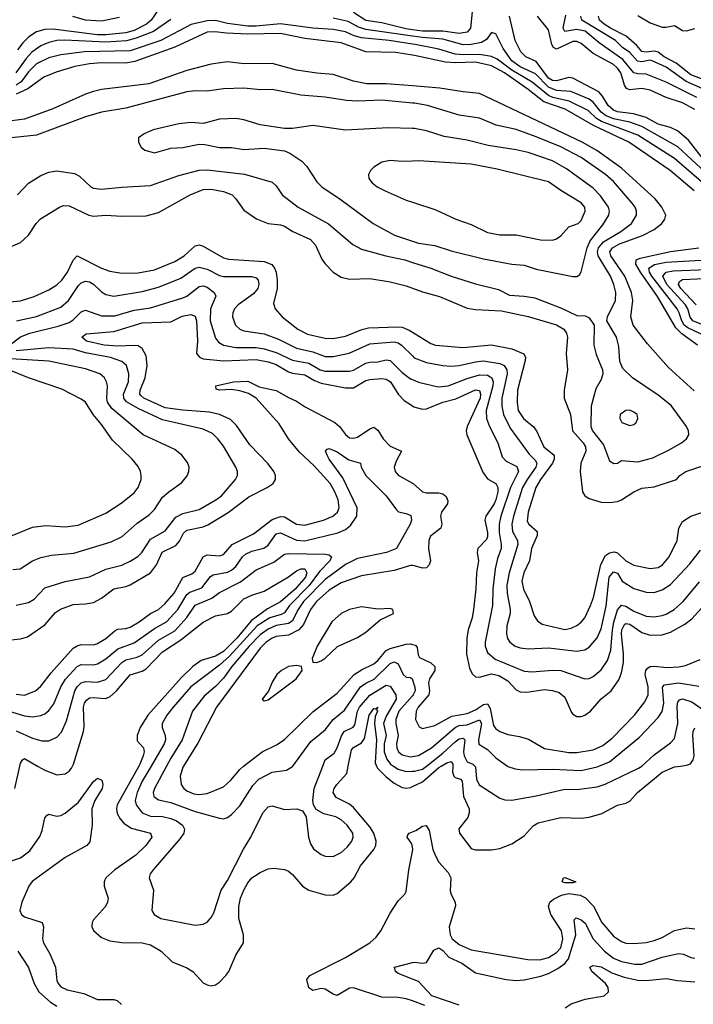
# Model space of a CAD drawing. Header units: inches. Extents: x 1305375 to 1407406, y 744550 to 841633.
# Tile 393 of 509: x 1368067 to 1371383, y 818828 to 823672. Entities that reach past the tile are written whole.
import ezdxf

# ---------------------------------------------------------------- set-up
doc = ezdxf.new("R2010")
doc.units = ezdxf.units.IN
doc.header["$MEASUREMENT"] = 0
for name, color, linetype in [('B3861', 7, 'Continuous'), ('B3862', 7, 'Continuous'), ('B3871', 7, 'Continuous'), ('B3872', 7, 'Continuous')]:
    doc.layers.add(name, color=color, linetype=linetype)

msp = doc.modelspace()

# ---------------------------------------------------------------- linework, layer by layer
at = {"layer": 'B3861', "color": 5}
for points, elevation in [([(1368043.5, 819890), (1368066.9, 820000)], 1220), ([(1368154.9, 820000), (1368190, 819979.5), (1368250, 819957.6), (1368290, 819962.6), (1368310, 819975.5), (1368321.9, 819990), (1368326.9, 820000)], 1220), ([(1368653, 820000), (1368546.8, 819810), (1368543.8, 819790), (1368547.1, 819767.1), (1368560.7, 819740.7), (1368579.2, 819719.2), (1368615.4, 819695.4), (1368710.6, 819670.6), (1368717.7, 819650), (1368687.3, 819610), (1368638.8, 819561.2), (1368534.3, 819490), (1368491.2, 819450), (1368482.2, 819430), (1368482.2, 819410), (1368502.8, 819350), (1368499.7, 819330), (1368489.3, 819310), (1368430, 819243.1), (1368423.7, 819230), (1368422.1, 819210), (1368430, 819191.8), (1368470, 819157), (1368510, 819140.9), (1368570, 819131.5), (1368670, 819131.2), (1368710, 819120.1), (1368762.7, 819090), (1368817.8, 819037.8), (1368890, 819007.6), (1368918.4, 818990), (1368970, 818934.4), (1368990, 818923.1), (1369010, 818919.5), (1369030, 818924.6), (1369050, 818937.4), (1369081.4, 818970), (1369096, 818990), (1369129.9, 819070.1), (1369167.8, 819130), (1369169, 819170), (1369146.1, 819250), (1369145.5, 819310), (1369153.9, 819350), (1369169.9, 819390), (1369190, 819426.4), (1369210, 819450.2), (1369250, 819476.9), (1369290, 819494.9), (1369317.5, 819497.5), (1369370, 819491.6), (1369390, 819482.8), (1369410, 819466.7), (1369459.6, 819410), (1369490, 819390.2), (1369570, 819366), (1369610, 819364.2), (1369630, 819373.8), (1369697.1, 819430), (1369713.6, 819450), (1369745.2, 819510), (1369810.5, 819590), (1369819.9, 819610), (1369822.2, 819630), (1369809.9, 819670), (1369790, 819701.5), (1369710, 819796.1), (1369690, 819812.3), (1369624.9, 819844.9), (1369609.4, 819870), (1369614.5, 819890), (1369627.2, 819910), (1369676.5, 819963.5), (1369684.1, 820000)], 1220), ([(1368713.5, 820000), (1368670, 819925.9), (1368644.2, 819870), (1368635.3, 819830), (1368639.9, 819810), (1368670.1, 819770.1), (1368710, 819753.5), (1368770, 819751.4), (1368810, 819741.9), (1368838.4, 819730), (1368868.6, 819710), (1368878.4, 819690), (1368874.3, 819670), (1368856.9, 819643.1), (1368723.6, 819490), (1368709.1, 819470), (1368703.6, 819450), (1368725.3, 819390), (1368718, 819290), (1368728.5, 819270), (1368760.7, 819250), (1368930, 819217.8), (1368970, 819222), (1368990, 819232), (1369010, 819254.4), (1369021.7, 819278.3), (1369059.1, 819390), (1369090, 819437.2), (1369168.7, 819591.3), (1369205.2, 819650), (1369264.4, 819770), (1369290, 819799.6), (1369310, 819804.7), (1369370, 819786.9), (1369430.2, 819790.2), (1369459.5, 819779.5), (1369477.4, 819750), (1369488.6, 819650), (1369498.3, 819618.2), (1369513.5, 819593.5), (1369550, 819564.9), (1369570, 819556.9), (1369610, 819555.6), (1369650, 819575.6), (1369678.4, 819601.6), (1369701.4, 819630), (1369709.1, 819650), (1369707.5, 819670), (1369678.1, 819710), (1369650, 819735.2), (1369623, 819750), (1369564.7, 819764.7), (1369527, 819787), (1369513.8, 819810), (1369510.6, 819830), (1369516.9, 819890), (1369558.5, 820000)], 1240), ([(1368788.9, 820000), (1368730.1, 819890), (1368724.2, 819870), (1368727.6, 819850), (1368750, 819833.5), (1368810, 819821.3), (1368930, 819776.5), (1369050, 819743.6), (1369070, 819740.3), (1369090, 819747.2), (1369110, 819762), (1369150, 819805.2), (1369215.1, 819904.9), (1369244.6, 819935.4), (1369310, 819969.4), (1369379.9, 819980.1), (1369410, 819998), (1369411.5, 820000)], 1260), ([(1368873.2, 820000), (1368870, 819994.8), (1368856.8, 819950), (1368860.8, 819910), (1368874.8, 819890), (1368890, 819878.4), (1368924.3, 819864.3), (1368950, 819860.3), (1368990, 819864.8), (1369070, 819897.5), (1369106.9, 819930), (1369150, 819982.5), (1369169, 820000)], 1280), ([(1369823.6, 820000), (1369828.5, 819990), (1369870, 819947.2), (1369910, 819916.3), (1369950, 819894.3), (1369970, 819891.1), (1369990, 819895.3), (1370000, 819899.9)], 1220), ([(1369907.4, 820000), (1369930, 819984.6), (1369970, 819973.8), (1370000, 819974.3)], 1240), ([(1367996.7, 819523.3), (1368070.9, 819549.1), (1368116.1, 819583.9), (1368165.7, 819654.3), (1368177.3, 819682.7), (1368190, 819745.7), (1368201.9, 819758.1), (1368210, 819763.8), (1368250, 819753.4), (1368270, 819756.3), (1368290, 819768.5), (1368356.9, 819823.2), (1368430, 819924.6), (1368450, 819940.6), (1368471.3, 819931.3), (1368475.3, 819910), (1368472.2, 819890), (1368436.3, 819830), (1368421.9, 819790), (1368423.6, 819710), (1368411.8, 819628.2), (1368396.6, 819610), (1368290, 819549.7), (1368127.7, 819432.3), (1368111.5, 819410), (1368077, 819330), (1368067.5, 819290), (1368075, 819270), (1368090, 819258.2), (1368177.2, 819230), (1368184.6, 819210), (1368179, 819150), (1368184, 819130), (1368215.6, 819075.6), (1368242.6, 819010), (1368250, 818945.5), (1368255.4, 818930), (1368270, 818914), (1368300, 818900), (1368382, 818882), (1368450, 818852.3), (1368530, 818851.6), (1368547, 818847), (1368567.8, 818827.8)], 1180), ([(1370000, 819601.8), (1369997.4, 819617.4), (1369974.5, 819650), (1369978, 819662), (1369984.5, 819670), (1370000, 819676.4)], 1180), ([(1370000, 818844.4), (1369970, 818855.5), (1369930, 818861.9), (1369850, 818862.6), (1369710, 818909.9), (1369690, 818907), (1369630, 818871.9), (1369610, 818877.6), (1369570, 818903.2), (1369550, 818905.6), (1369510, 818895.7), (1369490, 818909.8), (1369479.8, 818950), (1369495.4, 818970), (1369670, 819057.8), (1369790.3, 819129.7), (1369821.8, 819158.2), (1369844.6, 819190), (1369890, 819275.8), (1369930, 819337.1), (1369962.9, 819370), (1369970, 819382.8), (1369983.2, 819490), (1370000, 819579.7)], 1180), ([(1368058, 819090), (1368110, 819008.5), (1368138.5, 818930), (1368160.7, 818890), (1368218.1, 818838.1), (1368250, 818818.4)], 1160), ([(1370000, 818951.5), (1369930, 818979.3), (1369917.3, 818990), (1369911.8, 819010), (1370000, 819033.5)], 1160)]:
    msp.add_lwpolyline(points, dxfattribs=dict(at, elevation=elevation))
at = {"layer": 'B3862', "color": 5}
for points, elevation in [([(1368750, 823721.7), (1368713.6, 823670), (1368690.5, 823650), (1368630, 823619.3), (1368590, 823607.3), (1368490, 823596.9), (1368450, 823597.5), (1368230, 823625.1), (1368190, 823623.3), (1368150, 823612.4), (1368112.1, 823587.9), (1368081.6, 823558.4), (1368055.7, 823524.3)], 1320), ([(1368810, 823672.5), (1368726.1, 823613.9), (1368639.6, 823580.4), (1368592.2, 823567.8), (1368490, 823561.5), (1368289, 823571), (1368250, 823568.9), (1368210, 823559.4), (1368170, 823542.8), (1368127, 823513), (1368098.4, 823481.6), (1368047.1, 823410)], 1340), ([(1370000, 823552.2), (1369886, 823570), (1369750, 823583.3), (1369713.2, 823593.2), (1369670, 823611.9), (1369610, 823623.6), (1369510, 823629.7), (1369350, 823651.9), (1369230, 823640.3), (1369190, 823640.9), (1369090, 823653.9), (1369030, 823667.8), (1368990, 823667.2), (1368911.2, 823648.8), (1368761.9, 823570), (1368610, 823519.5), (1368386, 823514), (1368270, 823499.7), (1368210, 823485.1), (1368150, 823454.4), (1368110, 823414.8), (1368073.1, 823366.9), (1368050, 823350.2)], 1360), ([(1368557.6, 823682.4), (1368470, 823664.6), (1368390, 823669), (1368328.3, 823688.3)], 1280), ([(1370000, 823591.4), (1369770, 823624.4), (1369735.2, 823635.2), (1369683.3, 823663.3), (1369610, 823679.5)], 1340), ([(1370000, 823622.3), (1369967.2, 823627.2), (1369850, 823656.1), (1369770, 823668.4), (1369710, 823708)], 1320), ([(1370000, 823497.2), (1369918, 823510), (1369770, 823513.4), (1369650, 823558.9), (1369470, 823578.9), (1369350, 823604.4), (1369190, 823601), (1369084.9, 823604.9), (1369027, 823613), (1368990.3, 823610), (1368830, 823536.8), (1368633.8, 823466.2), (1368590, 823458.1), (1368470, 823459.3), (1368410, 823455.2), (1368338.6, 823441.4), (1368245.4, 823414.6), (1368185.4, 823390), (1368107.4, 823332.6), (1368050, 823306.3)], 1380), ([(1370000, 823346.1), (1369870, 823355.9), (1369776.3, 823356.3), (1369709.2, 823369.2), (1369610, 823402), (1369530, 823408.8), (1369430, 823424.3), (1369310, 823456.4), (1369170, 823455.5), (1369090, 823464), (1369010, 823452.8), (1368890, 823422.3), (1368703.1, 823356.9), (1368470, 823328), (1368430, 823319.4), (1368390, 823305.7), (1368230, 823234), (1368090, 823182.3), (1367990, 823169.9)], 1420), ([(1370000, 823262), (1369850, 823275.7), (1369731.9, 823271.9), (1369674.9, 823274.9), (1369570, 823290.5), (1369450, 823301.3), (1369310, 823328.1), (1369252.4, 823327.6), (1369170, 823335), (1369070, 823331.2), (1368990, 823321), (1368930, 823322.6), (1368890, 823317), (1368590, 823237.2), (1368470, 823216.7), (1368390, 823194.9), (1368150, 823103.4), (1368010, 823089.1)], 1440), ([(1370000, 823136.7), (1369880.8, 823139.2), (1369670, 823128.4), (1369510, 823150.8), (1369410, 823137.2), (1369370, 823136.8), (1369250, 823154.8), (1369170, 823179.8), (1369130, 823185.1), (1369050, 823183.1), (1368970, 823161.5), (1368910, 823166.4), (1368850, 823160.3), (1368724, 823130), (1368678.8, 823110), (1368651.3, 823090), (1368651.3, 823070), (1368664.7, 823044.7), (1368682, 823030), (1368730, 823017), (1368810, 823039.6), (1368870, 823043.2), (1368950, 823059.7), (1368978.5, 823058.5), (1369050, 823043.5), (1369110, 823043.2), (1369170, 823032.9), (1369270, 823040.6), (1369370, 823027.2), (1369395.9, 823015.9), (1369456.3, 822976.3), (1369480.2, 822950), (1369530, 822874.3), (1369554.3, 822850), (1369650, 822786), (1369806.3, 822670), (1369912.5, 822612.5), (1370000, 822582.6)], 1460), ([(1370000, 822976.6), (1369950, 822973.6), (1369890, 822978.5), (1369850, 822971.1), (1369810, 822946), (1369794, 822930), (1369783.7, 822910), (1369785.7, 822890), (1369801.1, 822870), (1369827.2, 822850), (1369865.3, 822830), (1369970, 822784.4), (1370000, 822774.5)], 1480), ([(1368056.2, 822810), (1368110, 822867.1), (1368170, 822905.1), (1368210, 822921.7), (1368250, 822928.2), (1368335.7, 822915.7), (1368361.6, 822901.6), (1368416.5, 822850), (1368430, 822842.6), (1368470, 822837.7), (1368570, 822848.8), (1368710, 822855.7), (1368850, 822905.3), (1368950, 822931.2), (1368990, 822933.3), (1369172.7, 822912.7), (1369310, 822872.3), (1369330, 822855.3), (1369358.9, 822810), (1369437.3, 822750), (1369587.2, 822667.2), (1369706.5, 822566.5), (1369750, 822543.8), (1369869.6, 822509.6), (1369963.1, 822490), (1370000, 822478)], 1440), ([(1367990, 822540.9), (1368070, 822575.2), (1368110, 822612.6), (1368147.3, 822670), (1368168.5, 822691.5), (1368262.9, 822750), (1368282.5, 822757.5), (1368310, 822756.5), (1368407.2, 822710), (1368430, 822705.3), (1368490.1, 822710.1), (1368570, 822705.5), (1368690, 822707.3), (1368750, 822723.9), (1368906.6, 822810), (1368970, 822837.3), (1369010, 822838.5), (1369070, 822826.1), (1369113.2, 822810), (1369131.4, 822791.4), (1369170, 822734.4), (1369232.2, 822692.2), (1369290, 822670.1), (1369350, 822663.1), (1369370, 822656.2), (1369411.3, 822630), (1369498, 822590), (1369522.7, 822562.7), (1369554.4, 822494.4), (1369570.7, 822470.7), (1369610.1, 822430.1), (1369650, 822404.6), (1369690, 822395.7), (1369790, 822398), (1369890, 822382.1), (1369970, 822362.4), (1370000, 822351.5)], 1420), ([(1367868.6, 822271.4), (1368070, 822289.6), (1368137.4, 822310), (1368210, 822342.2), (1368250, 822367), (1368273.7, 822390), (1368301.9, 822430), (1368330, 822488.9), (1368350, 822510.2), (1368470, 822449.6), (1368510, 822434.1), (1368570, 822424.8), (1368650, 822427.3), (1368730, 822442.1), (1368830, 822482.6), (1368876.3, 822510), (1368930, 822560.2), (1368950, 822564.5), (1368970, 822558), (1369070, 822500.1), (1369094.5, 822494.5), (1369270, 822481.7), (1369307.7, 822467.7), (1369321.5, 822450), (1369329.2, 822430), (1369333.9, 822390), (1369333.7, 822350), (1369316.5, 822276.5), (1369323.6, 822250), (1369358.6, 822210), (1369435.9, 822150), (1369484.3, 822124.3), (1369570, 822104.8), (1369610, 822104.3), (1369670, 822114.7), (1369751.6, 822148.4), (1369783.2, 822156.8), (1369930, 822161.8), (1369950, 822158.7), (1369984.1, 822144.1), (1370000, 822134.4)], 1380), ([(1368050.3, 822189.7), (1368150, 822211.8), (1368270, 822257), (1368307.4, 822290), (1368356, 822364), (1368370, 822377.5), (1368390, 822385.9), (1368410, 822382.9), (1368430, 822371.2), (1368470, 822333.4), (1368490, 822320.7), (1368530, 822311.3), (1368670, 822335), (1368750, 822356.5), (1368860.2, 822399.8), (1368930, 822450.1), (1368950, 822455), (1368990, 822445.2), (1369050, 822413.7), (1369070, 822408.4), (1369210, 822408.8), (1369230, 822401.8), (1369241.2, 822390), (1369244.7, 822370), (1369238.8, 822350), (1369216.9, 822323.1), (1369141.8, 822270), (1369124.1, 822250), (1369116, 822230), (1369113.8, 822210), (1369129.2, 822170), (1369150.1, 822150.1), (1369170, 822141.7), (1369270, 822126.5), (1369340.3, 822100.3), (1369430, 822055.5), (1369510, 822037.7), (1369570, 822015.4), (1369610, 822014.8), (1369689.2, 822030.8), (1369790, 822076.9), (1369910, 822087.8), (1369930, 822082.1), (1369947, 822070), (1370000, 822017.8)], 1360), ([(1368015.7, 822070), (1368070, 822111.8), (1368116.4, 822130), (1368255.5, 822164.5), (1368310, 822182.7), (1368330, 822195.5), (1368370, 822234.6), (1368390, 822242.4), (1368470, 822214.4), (1368534.9, 822214.9), (1368630, 822242.8), (1368710, 822253.8), (1368870, 822303.4), (1368890, 822311.9), (1368950, 822359.3), (1368970, 822362.7), (1368990, 822355.5), (1369023.5, 822330), (1369032.5, 822312.5), (1369006.8, 822250), (1369004.7, 822190), (1369030, 822106), (1369045.5, 822085.5), (1369070.3, 822070), (1369130, 822059.2), (1369230, 822059.3), (1369270, 822052.7), (1369330, 822034.1), (1369410, 821997.4), (1369490, 821981.9), (1369546.6, 821950), (1369570, 821943.4), (1369690, 821942.9), (1369710, 821948.4), (1369770, 821981.7), (1369790, 821987.7), (1369830, 821989.1), (1369870, 821998.2), (1369890, 821995.1), (1369950, 821936.8), (1369990, 821905.1), (1370000, 821901.2)], 1340), ([(1368010, 820619.4), (1368070, 820626.4), (1368104.7, 820635.3), (1368190, 820694.4), (1368243.6, 820756.4), (1368267.9, 820772.1), (1368330, 820794.6), (1368390, 820797.9), (1368430, 820805.5), (1368470, 820826.1), (1368530, 820872), (1368590, 820883.3), (1368610, 820891.7), (1368710, 820950.8), (1368739.7, 820990), (1368768, 821052), (1368834.8, 821085.2), (1368852.8, 821107.2), (1368873.5, 821146.5), (1368890, 821161.4), (1368970, 821177.7), (1368993.2, 821186.8), (1369093.2, 821246.8), (1369195.3, 821324.7), (1369285.3, 821370), (1369314.8, 821390), (1369325.7, 821410), (1369325.2, 821430), (1369317.3, 821450), (1369290, 821486.2), (1369200.4, 821580.4), (1369134.8, 821674.8), (1369104.5, 821704.5), (1369050, 821729.5), (1369001.2, 821741.2), (1368870, 821750.7), (1368783.3, 821763.3), (1368678, 821810), (1368663.4, 821823.4), (1368658.6, 821830), (1368659.9, 821850), (1368684.2, 821910), (1368693.7, 821970), (1368690, 822017.7), (1368670, 822055), (1368650, 822066.7), (1368630, 822069.9), (1368550, 822065.9), (1368482.4, 822070), (1368395.4, 822090), (1368372.6, 822110), (1368394, 822126), (1368530, 822138.3), (1368670, 822180.9), (1368810, 822186.2), (1368867.2, 822212.8), (1368910, 822222.1), (1368930, 822213.7), (1368937, 822190), (1368941.2, 822090), (1368937.3, 822030), (1368951.1, 822011.1), (1368970, 822003.9), (1369070, 821993.1), (1369230, 821999.8), (1369290, 821988.3), (1369330, 821975.7), (1369390, 821939.2), (1369410, 821932.5), (1369470, 821924.7), (1369517.2, 821897.2), (1369550, 821883.9), (1369670, 821861.3), (1369710, 821861.3), (1369770, 821896.4), (1369790, 821902.4), (1369850, 821906.4), (1369870, 821903.3), (1369891.6, 821890), (1369930, 821829.4), (1369959, 821799), (1370000, 821771.9)], 1320), ([(1368050, 820791.1), (1368110, 820804.3), (1368138.4, 820821.6), (1368190, 820876.3), (1368290, 820908.2), (1368410, 820931), (1368490.9, 820969.1), (1368570, 820988.9), (1368610, 821007.5), (1368648.3, 821031.7), (1368668.7, 821051.3), (1368710, 821116.1), (1368782.6, 821157.4), (1368835.3, 821224.7), (1368870, 821242.1), (1368950, 821261.9), (1369032.7, 821310), (1369059.5, 821330), (1369129.8, 821410), (1369138.5, 821430), (1369138.2, 821450), (1369130.7, 821470), (1369070, 821573.1), (1369042.3, 821610), (1369016, 821636), (1368970, 821657.1), (1368770, 821702.9), (1368650, 821759.6), (1368592.6, 821792.6), (1368578.8, 821810), (1368578.4, 821830), (1368601.5, 821890), (1368604.7, 821930), (1368592, 821970), (1368570.3, 821990.3), (1368513, 822010), (1368390, 822032.4), (1368330, 822050.5), (1368210, 822057.5), (1368050, 822042.2)], 1340), ([(1368033.4, 820966.6), (1368069, 820971), (1368130.5, 821009.5), (1368170, 821026), (1368222.5, 821037.5), (1368332.6, 821047.4), (1368516.3, 821103.7), (1368571.3, 821128.7), (1368644.9, 821195.1), (1368704.4, 821235.6), (1368730, 821261.6), (1368770, 821322.2), (1368801.5, 821350), (1368865.4, 821394.6), (1368891.4, 821428.6), (1368899.8, 821450), (1368900.3, 821470), (1368893.1, 821493.1), (1368865.6, 821530), (1368830, 821557.3), (1368674, 821630), (1368519.5, 821759.5), (1368499.5, 821790), (1368496.2, 821810), (1368498.5, 821870), (1368494.1, 821890), (1368484, 821910), (1368461.5, 821930), (1368390, 821954.6), (1368210, 821992.8), (1368023.3, 822003.3)], 1360), ([(1368030, 821133.9), (1368130, 821175.3), (1368195.9, 821184.1), (1368290, 821176.8), (1368354.2, 821185.8), (1368490, 821244.1), (1368566.4, 821293.6), (1368630, 821343.9), (1368650.7, 821370), (1368664.5, 821410), (1368665.1, 821430), (1368661.7, 821450), (1368650, 821473.6), (1368619.7, 821510), (1368523.7, 821603.7), (1368470, 821680.8), (1368427.6, 821730), (1368390.6, 821790), (1368370, 821805.7), (1368273.8, 821853.8), (1368110, 821910.5), (1368012.4, 821950)], 1380), ([(1368050, 820354.2), (1368090, 820349.5), (1368144.8, 820370), (1368170, 820392.8), (1368221, 820459), (1368330, 820580.1), (1368350, 820592.4), (1368370, 820597.7), (1368430, 820596.6), (1368450, 820602.7), (1368490, 820627.3), (1368534.3, 820665.7), (1368550, 820673.7), (1368590, 820676.8), (1368610, 820683.4), (1368655.4, 820710), (1368710, 820750.1), (1368750, 820771), (1368782, 820798), (1368826.9, 820850), (1368870, 820927.1), (1368914.1, 820945.9), (1368930, 820958.4), (1368970, 821030.1), (1368990, 821039.3), (1369050, 821034.4), (1369070, 821041.7), (1369112.4, 821090), (1369217.7, 821142.3), (1369310, 821213.6), (1369350, 821227.9), (1369370, 821226.4), (1369430, 821190.1), (1369470, 821185.5), (1369563.1, 821210), (1369607.7, 821230), (1369631.9, 821250), (1369639.6, 821270), (1369634.8, 821310), (1369618, 821350), (1369594.5, 821390), (1369516.6, 821476.6), (1369444.3, 821544.3), (1369390.6, 821610), (1369343.6, 821683.6), (1369230, 821809.3), (1369192.6, 821832.6), (1369150, 821846.9), (1369110, 821852.9), (1369049.9, 821849.9), (1369034, 821854), (1369032.3, 821870), (1369119.7, 821890), (1369190, 821894.5), (1369246.2, 821866.2), (1369330, 821847), (1369390, 821812.9), (1369430, 821796), (1369468.8, 821768.8), (1369618, 821690), (1369641.7, 821670), (1369670.5, 821630.5), (1369690, 821615.3), (1369710, 821612.5), (1369730, 821618.6), (1369790, 821659.4), (1369810, 821667.2), (1369830, 821652.6), (1369855.7, 821610), (1369890, 821573.8), (1369946.7, 821550), (1369919.4, 821500.6), (1369910.6, 821470), (1369915.1, 821450), (1369930.5, 821430.5), (1370000, 821391.8)], 1280), ([(1368010, 820271.5), (1368090, 820247.8), (1368130, 820242.9), (1368170, 820248.3), (1368190, 820257.6), (1368210, 820273.7), (1368234.3, 820305.7), (1368269.9, 820390), (1368291.8, 820428.2), (1368350, 820490.7), (1368370, 820500.4), (1368430, 820497.7), (1368450, 820503.1), (1368490, 820528.3), (1368550, 820576.1), (1368630, 820606.9), (1368730, 820676.7), (1368789.9, 820710), (1368845.4, 820770), (1368890, 820844.2), (1368903.7, 820856.3), (1368963.5, 820876.5), (1369006.7, 820933.3), (1369018.9, 820941.1), (1369090, 820954.4), (1369110, 820964.2), (1369130, 820981.9), (1369163.8, 821030), (1369178.1, 821041.9), (1369210, 821056.6), (1369268.5, 821071.5), (1369290, 821086.4), (1369330, 821142.1), (1369350, 821147.2), (1369430, 821110.7), (1369470, 821108.7), (1369632.7, 821147.3), (1369670, 821164.1), (1369695.8, 821184.2), (1369725.9, 821230), (1369727.4, 821270), (1369658.1, 821418.1), (1369589.8, 821510), (1369579.7, 821530), (1369572.7, 821550), (1369580.1, 821559.9), (1369590, 821563), (1369630, 821545.8), (1369687, 821507), (1369744.4, 821490), (1369748, 821470), (1369770.2, 821430), (1369871.6, 821330), (1369920.9, 821260.9), (1369931.1, 821251.1), (1369970, 821242.4), (1369992.2, 821232.2), (1369996, 821210), (1369988.6, 821190), (1369922.3, 821070), (1369872.7, 821050), (1369730, 821021), (1369670, 820992.5), (1369570, 820917.6), (1369464.6, 820810), (1369437.7, 820770), (1369407.7, 820712.3), (1369390, 820701), (1369330, 820692.3), (1369290, 820673.3), (1369250, 820646.4), (1369196.1, 820590), (1369111.8, 820490), (1369070, 820433.2), (1369030, 820390.9), (1368975.6, 820344.4), (1368917.8, 820270), (1368866.1, 820130), (1368810, 820039.5), (1368788.9, 820000)], 1260), ([(1368050, 820173.3), (1368130, 820137.3), (1368175, 820125), (1368210, 820123.8), (1368250, 820142.6), (1368272.7, 820167.3), (1368297.6, 820222.4), (1368337.3, 820370), (1368350, 820390.7), (1368370, 820409.6), (1368390, 820415.6), (1368450, 820413.6), (1368490, 820426.7), (1368570, 820510.1), (1368590, 820522.4), (1368644.9, 820535.1), (1368670, 820547.6), (1368750, 820619.2), (1368830, 820665.9), (1368888.9, 820731.1), (1368930, 820792.4), (1369013.3, 820826.7), (1369050, 820853.4), (1369153.2, 820906.8), (1369230, 820965.3), (1369317.1, 821002.9), (1369370, 821042.5), (1369390, 821045.7), (1369570, 821042.3), (1369590, 821039.8), (1369601.3, 821030), (1369592.8, 821010), (1369542.8, 820957.2), (1369491.8, 820888.2), (1369395.4, 820790), (1369370, 820753.7), (1369354.7, 820745.3), (1369298.1, 820730), (1369235.2, 820690), (1369098.9, 820541.1), (1369050, 820496.2), (1368909.3, 820390.7), (1368821.9, 820290), (1368790.7, 820250), (1368768.3, 820210), (1368767.8, 820190), (1368783.6, 820150), (1368784, 820130), (1368778.1, 820110), (1368713.5, 820000)], 1240), ([(1368326.9, 820000), (1368331.9, 820010), (1368380.4, 820170), (1368384.6, 820195.4), (1368380.5, 820290), (1368385.7, 820310), (1368395.7, 820324.3), (1368410, 820335.3), (1368430, 820337.8), (1368488.1, 820331.9), (1368510, 820340.4), (1368543.2, 820370), (1368610, 820448.4), (1368670, 820466.5), (1368690, 820479.3), (1368770, 820561.3), (1368859.6, 820620.4), (1368970, 820708.7), (1369030, 820739.8), (1369090, 820751.4), (1369110, 820763), (1369170, 820822.4), (1369210, 820841.5), (1369270, 820859.8), (1369390, 820931.6), (1369430, 820960.9), (1369450, 820970.1), (1369470, 820970.5), (1369480.3, 820950), (1369473.1, 820930), (1369422.8, 820870), (1369350, 820807.6), (1369287.1, 820772.9), (1369205.4, 820714.6), (1369136.4, 820630), (1369070, 820564.4), (1369030, 820541.1), (1368960.4, 820519.6), (1368918.3, 820490), (1368864, 820436), (1368698, 820250), (1368660.1, 820190), (1368644.3, 820150), (1368644.5, 820124.5), (1368676.1, 820090), (1368679.9, 820070), (1368675.3, 820050), (1368658.5, 820010), (1368653, 820000)], 1220), ([(1370000, 820986.2), (1369990, 820986.7), (1369910, 820962), (1369750, 820935.3), (1369650, 820901.2), (1369590, 820865), (1369528.3, 820810), (1369499, 820770), (1369464, 820696), (1369440.1, 820670), (1369390, 820643.7), (1369330, 820637.2), (1369310, 820629.4), (1369280.5, 820610), (1369250, 820579.7), (1369035.8, 820290), (1368944.5, 820115.5), (1368873.2, 820000)], 1280), ([(1369169, 820000), (1369174.7, 820005.3), (1369260.7, 820070), (1369334, 820106), (1369370, 820131.4), (1369510, 820267.7), (1369630, 820359.1), (1369713.3, 820450), (1369750, 820473.8), (1369810, 820503.1), (1369830, 820518.9), (1369871.3, 820568.7), (1369890, 820578), (1369970, 820600.1), (1369990, 820601.7), (1370000, 820599)], 1280), ([(1369411.5, 820000), (1369499.7, 820120.3), (1369570, 820178), (1369610.6, 820229.4), (1369665.4, 820274.6), (1369743.8, 820390), (1369770, 820408.1), (1369812.3, 820427.7), (1369890, 820504.8), (1369910, 820513.4), (1369930, 820502.9), (1369954.4, 820450), (1369970, 820438.2), (1369990, 820435.7), (1369998.2, 820430), (1370000, 820424.6)], 1260), ([(1369558.5, 820000), (1369569.9, 820030.1), (1369615.6, 820064.4), (1369629.6, 820090.4), (1369650.5, 820149.5), (1369663.9, 820170), (1369708.5, 820191.5), (1369717.2, 820202.8), (1369730.2, 820270), (1369739.5, 820290), (1369790.6, 820349.4), (1369870, 820398.1), (1369890, 820392.9), (1369918.9, 820350), (1369919.4, 820330), (1369870, 820246.3), (1369857.5, 820210), (1369871.4, 820150), (1369860.8, 820110), (1369860.4, 820070), (1369874.2, 820034.2), (1369892.6, 820010), (1369907.4, 820000)], 1240), ([(1370000, 820345.1), (1369933.3, 820270), (1369918.4, 820230), (1369917.8, 820210), (1369929.4, 820150), (1369921.7, 820110), (1369923.3, 820090), (1369932.3, 820070), (1369950, 820055.4), (1369990, 820045.7), (1370000, 820047.5)], 1260), ([(1369684.1, 820000), (1369700.7, 820079.3), (1369710, 820091.9), (1369750, 820115), (1369763.8, 820136.2), (1369786.5, 820250), (1369810, 820283.2), (1369818.5, 820281.5), (1369830.1, 820290), (1369824, 820276), (1369827.6, 820270), (1369816.5, 820243.5), (1369812.7, 820210), (1369822.9, 820130), (1369815.9, 820015.9), (1369823.6, 820000)], 1220), ([(1368066.9, 820000), (1368070, 820014.4), (1368079.8, 820030), (1368090, 820037.8), (1368154.9, 820000)], 1220)]:
    msp.add_lwpolyline(points, dxfattribs=dict(at, elevation=elevation))
at = {"layer": 'B3862', "color": 5, "elevation": 1320}
for points in [[(1369750, 820783.2), (1369690, 820770.3), (1369649.4, 820750), (1369603.6, 820710), (1369531.1, 820590), (1369507, 820530), (1369510, 820512), (1369530, 820510.4), (1369550, 820518.3), (1369570, 820530.3), (1369631.4, 820588.6), (1369730, 820632.1), (1369770, 820658.2), (1369840.8, 820719.2), (1369907.3, 820750), (1369903.7, 820770), (1369890, 820775.3), (1369830, 820772.7)], [(1369430, 820494.5), (1369390, 820489.2), (1369355.2, 820470), (1369332.7, 820450), (1369310, 820412.6), (1369291.9, 820368.1), (1369260.5, 820330), (1369270, 820320.5), (1369290, 820326.3), (1369428.2, 820430), (1369457.7, 820470), (1369454, 820490)]]:
    msp.add_lwpolyline(points, close=True, dxfattribs=at)
at = {"layer": 'B3871', "color": 5}
for points, elevation in [([(1370000, 819974.3), (1370010, 819974.4), (1370050, 819984.9), (1370069.3, 820000)], 1240), ([(1370000, 819899.9), (1370050, 819922.9), (1370130, 819992.8), (1370142, 820000)], 1220), ([(1370199, 820000), (1370197.9, 819970), (1370204, 819950), (1370210, 819944), (1370236.1, 819936.1), (1370245.7, 819925.7), (1370251.2, 819851.2), (1370279.1, 819790), (1370279.8, 819770), (1370272.6, 819747.4), (1370228.2, 819691.8), (1370231.3, 819670), (1370290, 819594.3), (1370310, 819588.3), (1370390, 819588.4), (1370430, 819595.2), (1370490, 819618), (1370550, 819656.5), (1370594.6, 819705.4), (1370618.8, 819721.2), (1370730, 819746.4), (1370830, 819743.9), (1370870, 819748.8), (1370932.8, 819767.2), (1371010, 819807.2), (1371050, 819816.9), (1371070, 819828.1), (1371108.4, 819870), (1371230, 819969.6), (1371290, 819995.8), (1371320.6, 820000)], 1220), ([(1370306.5, 820000), (1370310, 819996.1), (1370315.3, 819935.3), (1370328.4, 819908.4), (1370430, 819842.2), (1370454.4, 819834.4), (1370490, 819832), (1370610, 819853.2), (1370750, 819886.4), (1370810, 819884.4), (1370910, 819897.7), (1370948.4, 819911.6), (1371113.1, 819990), (1371130, 819999.8), (1371130.2, 820000)], 1240), ([(1370468.2, 820000), (1370470, 819998.8), (1370506.6, 819986.6), (1370541.6, 819981.6), (1370690, 819984.2), (1370830, 819979.1), (1370910, 819997.1), (1370917.1, 820000)], 1260), ([(1370000, 819676.4), (1370016.7, 819683.3), (1370050, 819704.1), (1370067.6, 819707.6), (1370083, 819683), (1370100.6, 819590), (1370114.6, 819554.6), (1370130, 819527.5), (1370175.9, 819475.9), (1370188.9, 819450), (1370186.7, 819386.7), (1370190, 819368.8), (1370211.3, 819331.3), (1370212.5, 819312.5), (1370181.7, 819210), (1370185.6, 819170), (1370195.6, 819150), (1370230, 819121.5), (1370290, 819095.5), (1370567.8, 819047.8), (1370627.3, 819047.3), (1370670, 819059), (1370710, 819082.3), (1370730, 819106.5), (1370740.4, 819150), (1370734.3, 819190), (1370681.7, 819270), (1370670.5, 819310), (1370676.5, 819330), (1370694, 819346), (1370734.2, 819365.8), (1370770, 819373.8), (1370825.8, 819365.8), (1370852.7, 819352.7), (1370891.2, 819311.2), (1370933.2, 819230), (1370990, 819164.1), (1371030, 819136.4), (1371050, 819129.6), (1371090, 819126.8), (1371150, 819132.3), (1371190, 819142), (1371230, 819156.6), (1371290, 819191.3), (1371350, 819204.4), (1371390, 819199.4)], 1180), ([(1370000, 819579.7), (1370001.9, 819590), (1370000, 819601.8)], 1180), ([(1370000, 819033.5), (1370010, 819036.2), (1370050, 819030.2), (1370070, 819034.3), (1370106, 819094), (1370130, 819105.3), (1370150, 819092.6), (1370179.5, 819059.5), (1370243.6, 819030), (1370310, 818982.7), (1370462, 818950), (1370510, 818944.4), (1370550, 818948.4), (1370633, 818967), (1370670, 818979.3), (1370715.9, 819004.1), (1370750.6, 819029.4), (1370768.7, 819051.3), (1370805.2, 819170), (1370795.6, 819244.4), (1370805.9, 819254.1), (1370830, 819244.2), (1370850, 819227.7), (1370890, 819150.9), (1370945.4, 819090), (1370990, 819055.3), (1371030, 819039.3), (1371094.4, 819025.6), (1371130, 819024.8), (1371230, 819060.8), (1371310, 819077.8), (1371335.2, 819075.1), (1371370, 819058), (1371390, 819054.3)], 1160), ([(1370752.7, 818810), (1370781.2, 818830), (1370850, 818853.5), (1370943.7, 818870), (1370965.3, 818890), (1370963.8, 818910), (1370951.2, 818931.2), (1370883.5, 818990), (1370874, 819010), (1370890, 819019.6), (1370930, 819011.7), (1370982.3, 818982.3), (1371041.7, 818961.7), (1371110, 818946.2), (1371150, 818945.1), (1371250, 818955.5), (1371305.5, 818945.5), (1371390, 818938.4)], 1140), ([(1370230, 818824.1), (1370096.2, 818870), (1370030, 818939.6), (1370000, 818951.5)], 1160), ([(1370061.4, 818821.4), (1370000, 818844.4)], 1180)]:
    msp.add_lwpolyline(points, dxfattribs=dict(at, elevation=elevation))
at = {"layer": 'B3871', "color": 5, "elevation": 1180}
msp.add_lwpolyline([(1370750, 819425.4), (1370737.2, 819430), (1370744, 819450), (1370750, 819451.5), (1370804.7, 819430), (1370790, 819426)], close=True, dxfattribs=at)
at = {"layer": 'B3872', "color": 5}
for points, elevation in [([(1370294.1, 823710), (1370286.4, 823630), (1370268.9, 823611.1), (1370230, 823604.3), (1370150, 823615.3), (1370050, 823614.9), (1370000, 823622.3)], 1320), ([(1371427.7, 822990), (1371359.5, 823079.5), (1371304.9, 823124.9), (1371270, 823142), (1371210, 823158.5), (1371150.4, 823190.4), (1371088.2, 823208.2), (1371010, 823219.4), (1370990, 823227.4), (1370963.6, 823250), (1370935.8, 823295.8), (1370917.1, 823317.1), (1370790, 823383.7), (1370770, 823387.5), (1370710, 823370.5), (1370690, 823372.8), (1370670, 823385), (1370610, 823465.6), (1370558.7, 823490), (1370533.5, 823513.5), (1370505.6, 823570), (1370477.2, 823690)], 1320), ([(1371390.4, 823230), (1371330, 823262.8), (1371250, 823289.9), (1371170, 823324.6), (1371130, 823333.3), (1371070, 823326.2), (1371053.5, 823333.5), (1371043.7, 823350), (1371025.9, 823410), (1371010, 823434.3), (1370990, 823450.9), (1370890, 823505.2), (1370830, 823555.7), (1370810, 823564.1), (1370790, 823564), (1370710, 823526.2), (1370694.5, 823534.5), (1370685.7, 823550), (1370670, 823621.5), (1370616.4, 823690)], 1280), ([(1371399.6, 823290), (1371250, 823364), (1371150, 823403.9), (1371110, 823405), (1371090, 823410.3), (1371036.3, 823476.3), (1370918.8, 823558.8), (1370850, 823615.4), (1370810, 823623), (1370750, 823614), (1370742.3, 823630), (1370754.7, 823694.7)], 1260), ([(1371430, 823331.9), (1371348.5, 823368.5), (1371250, 823437.8), (1371181, 823470), (1371170, 823472.2), (1371130, 823464.6), (1371108.3, 823468.3), (1371070.3, 823510.3), (1371035.1, 823535.1), (1371000.6, 823570), (1370834.3, 823670), (1370828.9, 823690)], 1240), ([(1371450, 823371.4), (1371370, 823400.6), (1371298.1, 823458.1), (1371238.7, 823490), (1371210, 823511.6), (1371190, 823517.9), (1371150, 823511.7), (1371130, 823514.8), (1371104.9, 823544.9), (1371051.6, 823591.6), (1370975.4, 823630), (1370943.4, 823650), (1370921.7, 823670), (1370916.7, 823690)], 1220), ([(1371110, 823692.3), (1371170, 823656.8), (1371230, 823635.4), (1371250, 823634.7), (1371290, 823643.1), (1371330, 823618.7), (1371350, 823616.9), (1371390, 823628.5)], 1220), ([(1371441.2, 822921.2), (1371306.9, 823046.9), (1371130, 823147), (1371070, 823168.4), (1370990, 823184.5), (1370950, 823201.4), (1370930, 823217.7), (1370890, 823265.5), (1370870, 823280.4), (1370779.4, 823319.4), (1370710, 823324.3), (1370670, 823340.4), (1370605.3, 823405.3), (1370530, 823440.7), (1370489.6, 823470), (1370446.1, 823530), (1370410, 823602.6), (1370390, 823609.7), (1370365.1, 823574.9), (1370339.5, 823560.5), (1370290, 823550.3), (1370250, 823548.7), (1370150, 823576.1), (1370050, 823584.2), (1370000, 823591.4)], 1340), ([(1371530, 822782.7), (1371290, 822988.4), (1371110, 823104.5), (1370931, 823171), (1370906.7, 823186.7), (1370865.5, 823225.5), (1370771.9, 823271.9), (1370691.2, 823290), (1370670, 823299.7), (1370590, 823365.3), (1370490, 823424.2), (1370417.8, 823477.8), (1370390, 823490.5), (1370330, 823501.4), (1370250, 823498.4), (1370210, 823501.6), (1370130, 823526.9), (1370013.7, 823550), (1370000, 823552.2)], 1360), ([(1371386.6, 822830), (1371268.3, 822930), (1371065.4, 823070), (1370891, 823151), (1370752.2, 823232.2), (1370647.6, 823267.6), (1370570, 823328.5), (1370452.8, 823410), (1370390, 823445.8), (1370310, 823462.3), (1370210, 823459.3), (1370162.8, 823462.8), (1370010, 823495.6), (1370000, 823497.2)], 1380), ([(1371386.7, 821846.7), (1371261.5, 821961.5), (1371156.7, 822076.7), (1371087, 822170), (1371075.7, 822210), (1371085.6, 822290), (1371078.5, 822330), (1371045.3, 822410), (1370976.2, 822510), (1370972.1, 822530), (1370985.3, 822550), (1371019, 822570), (1371132.4, 822610), (1371190, 822639.9), (1371227.6, 822670), (1371242.3, 822690), (1371246.8, 822710), (1371227.9, 822750), (1371194.6, 822790), (1371030, 822940.8), (1370908.2, 823028.2), (1370835, 823070), (1370330, 823309.4), (1370250, 823316.6), (1370135.8, 823335.8), (1370000, 823346.1)], 1420), ([(1370000, 822478), (1370090, 822448.8), (1370190, 822410.1), (1370310, 822372.4), (1370423.9, 822343.9), (1370477.3, 822317.3), (1370550, 822312.5), (1370603, 822303), (1370733.4, 822253.4), (1370810, 822216.5), (1370850, 822214.9), (1370870, 822206), (1370894.9, 822170), (1370893, 822070), (1370904.2, 822024.2), (1370936.4, 821950), (1370937.6, 821930), (1370930, 821901.2), (1370903.7, 821856.3), (1370880.2, 821770), (1370879.2, 821670), (1370886.9, 821650), (1370940.4, 821580.4), (1370970, 821501.6), (1370991.5, 821488.5), (1371010, 821490.7), (1371030, 821503.1), (1371110, 821496.3), (1371183, 821517), (1371264.1, 821555.9), (1371324.7, 821590), (1371349.7, 821610), (1371360.4, 821630), (1371358.5, 821650), (1371349, 821670), (1371273.3, 821773.3), (1371210, 821824.5), (1371083.1, 821910), (1371035.2, 821955.2), (1371021, 821990), (1371016, 822064), (1371004.8, 822110), (1370956.4, 822190), (1370959.8, 822210), (1371000.2, 822290), (1371002, 822330), (1370992.1, 822370), (1370974.8, 822410), (1370914.3, 822510), (1370911.9, 822530), (1370916.2, 822550), (1370940.1, 822579.9), (1371026.6, 822630), (1371079, 822670), (1371103.4, 822710), (1371103.9, 822730), (1371096.8, 822750), (1371082.1, 822770), (1370990, 822875.3), (1370949.9, 822910), (1370830, 822994), (1370730, 823046.7), (1370610, 823095.2), (1370510, 823132.3), (1370412.4, 823152.4), (1370330, 823188.1), (1370230, 823202.5), (1370075.1, 823250), (1370010, 823261.1), (1370000, 823262)], 1440), ([(1370000, 822582.6), (1370030, 822572.4), (1370110, 822561.3), (1370190, 822535.3), (1370350, 822494.8), (1370490, 822468.5), (1370550, 822464.3), (1370610, 822445), (1370790, 822408.9), (1370810, 822408.7), (1370822.4, 822417.6), (1370830, 822430.8), (1370861, 822550), (1370875.8, 822584.2), (1370936.7, 822663.3), (1370966.6, 822710), (1370970.5, 822730), (1370964.9, 822750), (1370925.7, 822805.7), (1370890, 822843.7), (1370758.8, 822938.8), (1370690, 822978), (1370570, 823018.7), (1370510, 823032.5), (1370373.3, 823053.3), (1370270, 823079.6), (1370156.9, 823096.9), (1370070, 823125), (1370010, 823136.5), (1370000, 823136.7)], 1460), ([(1370000, 822774.5), (1370116, 822736), (1370214, 822690), (1370290, 822664.1), (1370370, 822625.7), (1370430, 822612.8), (1370510, 822613.7), (1370630, 822588.4), (1370690, 822587.1), (1370710, 822594.1), (1370730.9, 822609.1), (1370770, 822652.4), (1370816.2, 822670), (1370830, 822683.8), (1370850.9, 822730), (1370848.3, 822750), (1370830, 822771.4), (1370731, 822831), (1370670, 822874.9), (1370417, 822937), (1370290, 822960.5), (1370030, 822978.4), (1370000, 822976.6)], 1480), ([(1371403.6, 822070), (1371326.3, 822126.3), (1371296.5, 822156.5), (1371206.1, 822310), (1371122.2, 822430), (1371099.9, 822470), (1371101.2, 822490), (1371121.3, 822498.7), (1371270, 822532.2), (1371410.6, 822549.4)], 1380), ([(1371450, 822111.1), (1371355.7, 822155.7), (1371337.9, 822170), (1371326, 822190), (1371314, 822230), (1371303.1, 822250), (1371178.3, 822410), (1371166.6, 822430), (1371164.4, 822450), (1371192.2, 822467.8), (1371250, 822479.1), (1371450, 822490.3)], 1360), ([(1371450, 822163.4), (1371380.3, 822190), (1371368.2, 822208.2), (1371355.8, 822250), (1371344, 822270), (1371252.2, 822370), (1371233.1, 822410), (1371249.8, 822430), (1371283.7, 822436.3), (1371450, 822442.8)], 1340), ([(1371396.4, 822270), (1371321.9, 822350), (1371310.7, 822370), (1371315.4, 822384.6), (1371330, 822393.6), (1371510, 822402)], 1320), ([(1370000, 822351.5), (1370050, 822333.3), (1370133.4, 822310), (1370270, 822252.5), (1370310, 822245.6), (1370439.1, 822239.1), (1370570, 822212.3), (1370710, 822170.5), (1370745.7, 822150), (1370759.1, 822130), (1370764, 822110), (1370756.6, 822030), (1370763.7, 821950), (1370747.2, 821850), (1370747.3, 821810), (1370778.8, 821730), (1370787.7, 821650), (1370841.1, 821590), (1370852.6, 821570), (1370853.8, 821550), (1370829.6, 821490), (1370826.1, 821450), (1370837.3, 821350), (1370848.9, 821330), (1370870, 821316.5), (1370930, 821297.8), (1370970, 821296), (1371010, 821302), (1371030, 821310.1), (1371090, 821349), (1371130, 821366.9), (1371190, 821374.1), (1371299.6, 821410), (1371316.3, 821430), (1371345.6, 821450), (1371527.3, 821510)], 1420), ([(1370000, 822134.4), (1370090, 822079.3), (1370113, 822070), (1370250, 822058.8), (1370390, 822073), (1370490, 822052.3), (1370548.2, 822028.2), (1370557, 822010), (1370554.6, 821994.6), (1370518.1, 821850), (1370515.6, 821790), (1370521.3, 821750), (1370546.9, 821710), (1370593.9, 821670), (1370610.1, 821650.1), (1370647.1, 821570), (1370698, 821530), (1370698.2, 821510), (1370690, 821490), (1370630.4, 821410), (1370608.3, 821370), (1370569.6, 821249.6), (1370565.7, 821205.7), (1370573.9, 821190), (1370613.5, 821153.5), (1370614.4, 821134.4), (1370585.8, 821070), (1370576.8, 821010), (1370548.1, 820950), (1370539.5, 820910), (1370546.2, 820870), (1370576.4, 820810), (1370599.6, 820739.6), (1370615.1, 820715.1), (1370639, 820699), (1370750, 820671.9), (1370782.1, 820677.9), (1370810, 820690.9), (1370831.6, 820708.4), (1370848.4, 820730), (1370876, 820790), (1370891.1, 820830), (1370927.9, 820992.1), (1370950, 821035.7), (1370970, 821049.6), (1370993.4, 821053.4), (1371010, 821048.5), (1371050, 821009.1), (1371090, 820988.4), (1371170, 820971.8), (1371210, 820977.8), (1371231.8, 820990), (1371264.2, 821030), (1371302.6, 821110), (1371311.9, 821170), (1371330, 821203.2), (1371370, 821228.8), (1371450, 821256.6)], 1380), ([(1370000, 822017.8), (1370009, 822009), (1370070, 821984.9), (1370150, 821970.1), (1370190, 821967.3), (1370230.1, 821970.1), (1370310, 821989.4), (1370350, 821993.2), (1370430, 821980.1), (1370451.4, 821971.4), (1370464.8, 821950), (1370465.9, 821930), (1370440.4, 821810), (1370440.7, 821770), (1370449.2, 821730), (1370481.8, 821661.8), (1370574.1, 821534.1), (1370604.4, 821504.4), (1370612.4, 821490), (1370608, 821470), (1370564.8, 821410), (1370542.7, 821370), (1370497.3, 821230), (1370489.8, 821190), (1370493.5, 821153.5), (1370517.4, 821110), (1370519, 821090), (1370476.8, 820950), (1370464.3, 820890), (1370466.3, 820850), (1370481.2, 820770), (1370480.7, 820750), (1370464.2, 820690), (1370463.1, 820650), (1370467.7, 820627.7), (1370479.2, 820610), (1370506.5, 820590), (1370530, 820581.9), (1370570, 820576.2), (1370670, 820581.2), (1370810, 820565.9), (1370848.2, 820571.8), (1370870, 820585.4), (1370909.5, 820630.5), (1370930, 820675.6), (1370953.6, 820786.4), (1370969.1, 820930), (1370990, 820955.3), (1371010, 820948.4), (1371032.5, 820910), (1371090, 820873.9), (1371150, 820855), (1371190, 820853.5), (1371230, 820867), (1371270, 820893.5), (1371365.7, 820994.3), (1371418.1, 821061.9)], 1360), ([(1370000, 821901.2), (1370030, 821889.5), (1370126, 821866), (1370175.4, 821870), (1370270, 821907.5), (1370330, 821924.8), (1370370, 821924), (1370390.8, 821910.8), (1370397.6, 821890), (1370396.4, 821870), (1370363.6, 821750), (1370365.4, 821710), (1370379.8, 821670), (1370420.1, 821590), (1370441.8, 821521.8), (1370460.8, 821500.8), (1370513.9, 821473.9), (1370522.2, 821450), (1370482.1, 821370), (1370436.1, 821230), (1370427.4, 821190), (1370426.9, 821150), (1370437.1, 821090), (1370436.2, 821070), (1370418.6, 821021.4), (1370406.9, 820970), (1370396.4, 820870), (1370393.8, 820790), (1370357.7, 820610), (1370358.6, 820590), (1370370, 820558.2), (1370406.6, 820526.6), (1370550, 820466.8), (1370590, 820463.6), (1370690, 820471.9), (1370730, 820470.7), (1370848.8, 820428.8), (1370870, 820431.1), (1370890, 820441.1), (1370930, 820474.2), (1370961.2, 820518.8), (1370977.6, 820570), (1370985, 820670), (1370992.1, 820707.9), (1371010, 820768.2), (1371030, 820792.3), (1371050, 820787.2), (1371090, 820762.5), (1371150, 820737.8), (1371190, 820734.4), (1371230, 820740.4), (1371250, 820747.2), (1371287.9, 820770), (1371332.8, 820810), (1371412.7, 820907.3)], 1340), ([(1370000, 821771.9), (1370007.2, 821767.2), (1370050, 821755.6), (1370070, 821757.8), (1370150, 821789.7), (1370213.8, 821806.2), (1370310, 821850.5), (1370330, 821848.1), (1370336, 821830), (1370333.8, 821810), (1370269.6, 821670), (1370264.7, 821650), (1370267.2, 821630), (1370346.1, 821446.1), (1370370, 821413.7), (1370410.1, 821390), (1370420.6, 821370), (1370421.1, 821350), (1370411.5, 821310), (1370401.9, 821290), (1370361.3, 821230), (1370356.9, 821210), (1370369.7, 821150), (1370370.4, 821130), (1370365.3, 821114.7), (1370321.9, 821070), (1370318.9, 821050), (1370325.5, 821010), (1370315, 820950), (1370312.7, 820872.7), (1370300.6, 820770), (1370295, 820730), (1370274.7, 820670), (1370268.7, 820630), (1370267, 820550), (1370281.4, 820481.4), (1370293.6, 820453.6), (1370310, 820438.5), (1370330, 820437), (1370390, 820454.6), (1370425.4, 820445.4), (1370470, 820419.2), (1370510, 820374.8), (1370530, 820365.2), (1370564, 820364), (1370650, 820376.2), (1370690, 820372.5), (1370722.2, 820362.2), (1370750, 820339.7), (1370783.6, 820263.6), (1370790, 820255), (1370810, 820243.8), (1370830, 820244.1), (1370849.1, 820250.9), (1370877.4, 820270), (1370928.9, 820331.1), (1370977.9, 820370), (1371016, 820424), (1371030, 820458.7), (1371039.3, 820510), (1371039.5, 820550), (1371029.5, 820650), (1371030.3, 820670), (1371043.8, 820696.2), (1371050, 820700.9), (1371070, 820698.4), (1371130, 820657.8), (1371170, 820643.4), (1371230, 820646.5), (1371270, 820659.4), (1371341.2, 820698.8), (1371376, 820724), (1371423.6, 820776.4)], 1320), ([(1370000, 821391.8), (1370003.2, 821390), (1370050, 821349.6), (1370070, 821344.4), (1370130, 821343.8), (1370150, 821338.8), (1370166.1, 821326.1), (1370174.4, 821305.6), (1370172.5, 821290), (1370143.8, 821250), (1370138.1, 821230), (1370145.5, 821190), (1370139.4, 821170), (1370089.6, 821130.4), (1370080.6, 821110), (1370079.8, 821070), (1370089.4, 821010), (1370081.8, 820990), (1370070, 820975.1), (1370050, 820973.6), (1370010, 820985.7), (1370000, 820986.2)], 1280), ([(1370000, 820599), (1370015.1, 820595.1), (1370023.4, 820583.4), (1370027.8, 820547.8), (1370034.4, 820534.4), (1370090, 820508.6), (1370110.5, 820490), (1370111, 820470), (1370083.9, 820430), (1370079.4, 820410), (1370084.8, 820370), (1370081.1, 820350), (1370028.6, 820290), (1370018.5, 820270), (1370015.3, 820230), (1370032.6, 820192.6), (1370050, 820185), (1370110, 820199.6), (1370193.7, 820246.3), (1370270, 820258.8), (1370310, 820276.2), (1370350, 820302.2), (1370370, 820306.3), (1370382.8, 820282.8), (1370398.9, 820198.9), (1370410, 820183), (1370430, 820170.1), (1370470, 820155.7), (1370526.4, 820146.4), (1370571.9, 820131.9), (1370650, 820086.1), (1370770, 820067), (1370810, 820066.9), (1370890, 820079.6), (1370938.1, 820101.9), (1370982.7, 820137.3), (1371093.1, 820250), (1371144.5, 820315.5), (1371160.9, 820350), (1371160.7, 820390), (1371146.5, 820450), (1371148.9, 820471.1), (1371157.6, 820482.4), (1371170, 820490.4), (1371190, 820491.9), (1371254.5, 820485.5), (1371312.2, 820487.8), (1371344.4, 820495.6), (1371416.2, 820523.8)], 1280), ([(1370000, 820424.6), (1370012.5, 820387.5), (1370013.8, 820370), (1370004.4, 820350), (1370000, 820345.1)], 1260), ([(1370917.1, 820000), (1370970, 820021.7), (1371118.2, 820141.8), (1371210, 820238.5), (1371230, 820267.9), (1371237.6, 820310), (1371231, 820389), (1371241, 820399), (1371310, 820409.7), (1371410, 820393.8)], 1260), ([(1371130.2, 820000), (1371190, 820056.2), (1371270, 820114.5), (1371290, 820135.6), (1371306.2, 820210), (1371302.9, 820297.1), (1371306, 820314), (1371314.2, 820325.8), (1371330, 820331.3), (1371376.1, 820316.1), (1371446.9, 820266.9)], 1240), ([(1370000, 820047.5), (1370030, 820052.9), (1370093.3, 820090), (1370210, 820190.1), (1370230, 820199.3), (1370270, 820203.5), (1370330, 820228.3), (1370340.1, 820210), (1370325, 820130), (1370327.1, 820107.1), (1370370, 820081.8), (1370410, 820040.6), (1370468.2, 820000)], 1260), ([(1371320.6, 820000), (1371350, 820004), (1371369.2, 820010.8), (1371381.8, 820030), (1371386.5, 820050), (1371381.2, 820150), (1371382.1, 820170), (1371390, 820188.8)], 1220), ([(1370069.3, 820000), (1370150, 820063), (1370210, 820120.1), (1370230, 820134.9), (1370250, 820138.1), (1370258.5, 820130), (1370252.2, 820070), (1370255, 820050), (1370270, 820021.4), (1370297.6, 820010), (1370306.5, 820000)], 1240), ([(1370142, 820000), (1370170, 820016.6), (1370190, 820023), (1370199.4, 820010), (1370199, 820000)], 1220)]:
    msp.add_lwpolyline(points, dxfattribs=dict(at, elevation=elevation))
at = {"layer": 'B3872', "color": 5, "elevation": 1460}
msp.add_lwpolyline([(1371070, 821751.1), (1371050, 821749.6), (1371023.1, 821730), (1371021.3, 821710), (1371030.7, 821690), (1371070, 821674.9), (1371090, 821680.5), (1371100.9, 821690), (1371109.4, 821710), (1371106, 821730), (1371090, 821742)], close=True, dxfattribs=at)

doc.saveas('drawing.dxf')
